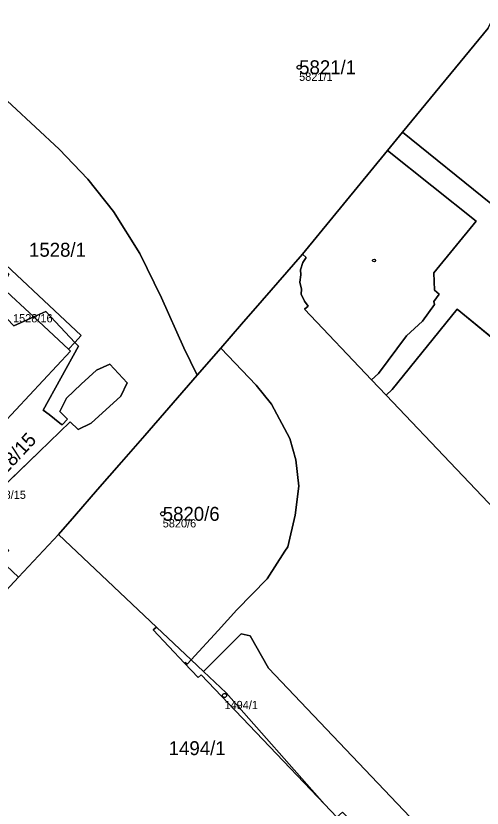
# Model space of a CAD drawing. Extents: x -690132 to -685994, y -975441 to -972444.
# Drawn here: x -688157.2 to -688100.2, y -974157.7 to -974060.9 of the extents above; entities that cross this region are included whole.
import ezdxf

# ---------------------------------------------------------------- set-up
doc = ezdxf.new("R2010")
doc.units = 0
for name, color, linetype in [('Definiční body', 7, 'Continuous'), ('Hranice parcel', 7, 'Continuous'), ('Parcelní čísla', 7, 'Continuous'), ('Polygon budovy', 7, 'Continuous'), ('Polygon parcely', 7, 'Continuous'), ('Vnitřní kresba', 7, 'Continuous'), ('Značky budov', 7, 'Continuous')]:
    doc.layers.add(name, color=color, linetype=linetype)

msp = doc.modelspace()

# ---------------------------------------------------------------- linework, layer by layer
at = {"layer": 'Definiční body'}
for centre in [(-688122.56, -974067.19), (-688139.22, -974121.72), (-688131.68, -974143.9)]:
    msp.add_circle(centre, 0.25, dxfattribs=at)
at = {"layer": 'Hranice parcel'}
for p, q in [((-688132.14, -974101.48), (-688135, -974104.77)), ((-688154.31, -974114.14), (-688162.49, -974122.02)), ((-688151.94, -974124.23), (-688156.83, -974129.46)), ((-688134.23, -974140.96), (-688135.74, -974139.53)), ((-688117.95, -974158.77), (-688119.47, -974157.17))]:
    msp.add_line(p, q, dxfattribs=at)
for points in [[(-688135, -974104.77), (-688136.63, -974101.43), (-688139.35, -974095.35), (-688142.01, -974089.93), (-688145.23, -974084.81), (-688148.36, -974080.84), (-688151.85, -974077.19), (-688163.47, -974066.44), (-688168.48, -974062.2), (-688173.15, -974059.1), (-688178.28, -974056.84), (-688183.31, -974055.78), (-688188.44, -974055.85), (-688193.46, -974057.02), (-688198.47, -974059.42), (-688202.98, -974062.79), (-688205.32, -974064.8), (-688209.23, -974069.43), (-688215.2, -974077.48), (-688216.15, -974078.79)], [(-688099.48, -974062.4), (-688109.93, -974075.12), (-688111.75, -974077.35), (-688122.16, -974090.02)], [(-688149.94, -974100.78), (-688153.49, -974097), (-688154.96, -974097.67), (-688157.4, -974098.78), (-688159.89, -974096.18), (-688158.82, -974094.07), (-688158, -974092.47), (-688161.76, -974088.51), (-688161.64, -974088.29)], [(-688161.64, -974088.29), (-688149.16, -974099.94), (-688149.94, -974100.78)], [(-688122.16, -974090.02), (-688127.06, -974095.65), (-688129.58, -974098.54), (-688132.14, -974101.48)], [(-688122.16, -974090.02), (-688121.69, -974090.41), (-688122.12, -974091.01), (-688122.4, -974091.91), (-688122.34, -974092.53), (-688122.49, -974093.41), (-688122.26, -974094.29), (-688122.31, -974094.9), (-688121.9, -974095.76), (-688121.44, -974096.37), (-688121.9, -974096.74), (-688113.71, -974105.36), (-688111.93, -974107.23), (-688094.76, -974125.28), (-688094.69, -974125.21)], [(-688162.49, -974122.02), (-688164.27, -974120.36), (-688165.34, -974121.51), (-688167.22, -974119.76), (-688150.49, -974101.84), (-688150.73, -974101.62), (-688149.94, -974100.78)], [(-688149.94, -974100.78), (-688149.5, -974101.25), (-688153.8, -974109.04), (-688153.08, -974109.58), (-688151.79, -974110.63), (-688151.5, -974110.85)], [(-688132.14, -974101.48), (-688127.79, -974106), (-688125.94, -974108.32), (-688123.71, -974112.51), (-688122.98, -974115.11), (-688122.61, -974118.32), (-688123.05, -974121.87), (-688123.96, -974125.75), (-688124.3, -974126.28), (-688126.46, -974129.66), (-688130.16, -974133.45), (-688132.46, -974135.96), (-688135.74, -974139.53)], [(-688151.5, -974110.85), (-688150.84, -974110.17), (-688151.77, -974109.24), (-688150.98, -974107.61), (-688149.16, -974105.9), (-688147.31, -974104.17), (-688145.67, -974103.46), (-688143.56, -974105.72), (-688144.35, -974107.35), (-688147.94, -974110.65), (-688149.56, -974111.43), (-688150.51, -974110.48), (-688154.31, -974114.14)], [(-688151.94, -974124.23), (-688150.01, -974122.01), (-688147.17, -974118.75), (-688144.26, -974115.41), (-688141.42, -974112.14), (-688135, -974104.77)], [(-688156.83, -974129.46), (-688166.62, -974139.95), (-688168.22, -974138.46), (-688174.57, -974132.53), (-688166.63, -974124.99), (-688166.02, -974125.43), (-688162.49, -974122.02)], [(-688162.49, -974122.02), (-688158.02, -974126.2), (-688159.09, -974127.34), (-688156.83, -974129.46)], [(-688135.74, -974139.53), (-688139.97, -974135.54), (-688151.94, -974124.23)], [(-688065.37, -974211.47), (-688065.49, -974208.67), (-688066.58, -974203.38), (-688126.3, -974140.56), (-688128.53, -974136.61), (-688129.65, -974136.38), (-688130.92, -974137.65), (-688134.23, -974140.96)], [(-688135.74, -974139.53), (-688136.24, -974140.06), (-688136.46, -974139.85), (-688136.55, -974139.95), (-688134.89, -974141.71), (-688134.53, -974141.37), (-688119.47, -974157.17)], [(-688119.47, -974157.17), (-688131.46, -974143.57), (-688134.23, -974140.96)]]:
    msp.add_lwpolyline(points, dxfattribs=at)
at = {"layer": 'Polygon budovy'}
for points in [[(-688099.14, -974083.82), (-688109.93, -974075.12), (-688111.75, -974077.35), (-688100.94, -974086), (-688106.12, -974092.28), (-688106.03, -974094.42), (-688105.45, -974094.9), (-688106.1, -974095.81), (-688106.03, -974096.14), (-688107.49, -974098.19), (-688109.43, -974100), (-688112.86, -974104.57), (-688113.71, -974105.36), (-688111.93, -974107.23), (-688111.18, -974106.52), (-688103.25, -974096.71), (-688097.07, -974101.8)], [(-688167.22, -974119.76), (-688150.49, -974101.84), (-688150.73, -974101.62), (-688154.96, -974097.67), (-688158.82, -974094.07)], [(-688172.47, -974241.81), (-688134.04, -974250.03), (-688121.4, -974252.74), (-688118.34, -974253.4), (-688110.99, -974254.98), (-688108.02, -974252.16), (-688103.52, -974247.87), (-688075.09, -974220.83), (-688066.61, -974212.76), (-688069.17, -974210.07), (-688080.84, -974197.8), (-688100.42, -974177.23), (-688109.71, -974167.45), (-688112.94, -974164.02), (-688117.95, -974158.77), (-688119.47, -974157.17), (-688134.53, -974141.37), (-688134.89, -974141.71), (-688136.55, -974139.95), (-688140.38, -974135.89), (-688139.97, -974135.54), (-688151.94, -974124.23), (-688156.83, -974129.46), (-688159.09, -974127.34)]]:
    msp.add_lwpolyline(points, dxfattribs=at)
at = {"layer": 'Polygon parcely'}
for points in [[(-688163.47, -974066.44), (-688151.85, -974077.19), (-688148.36, -974080.84), (-688145.23, -974084.81), (-688142.01, -974089.93), (-688139.35, -974095.35), (-688136.63, -974101.43), (-688135, -974104.77), (-688132.14, -974101.48), (-688129.58, -974098.54), (-688127.06, -974095.65), (-688122.16, -974090.02), (-688111.75, -974077.35), (-688109.93, -974075.12), (-688099.48, -974062.4), (-688096.11, -974055.36)], [(-688099.48, -974062.4), (-688109.93, -974075.12), (-688111.75, -974077.35), (-688122.16, -974090.02), (-688121.69, -974090.41), (-688122.12, -974091.01), (-688122.4, -974091.91), (-688122.34, -974092.53), (-688122.49, -974093.41), (-688122.26, -974094.29), (-688122.31, -974094.9), (-688121.9, -974095.76), (-688121.44, -974096.37), (-688121.9, -974096.74), (-688113.71, -974105.36), (-688111.93, -974107.23), (-688094.76, -974125.28)], [(-688159.09, -974127.34), (-688156.83, -974129.46), (-688151.94, -974124.23), (-688150.01, -974122.01), (-688147.17, -974118.75), (-688144.26, -974115.41), (-688141.42, -974112.14), (-688135, -974104.77), (-688136.63, -974101.43), (-688139.35, -974095.35), (-688142.01, -974089.93), (-688145.23, -974084.81), (-688148.36, -974080.84), (-688151.85, -974077.19), (-688163.47, -974066.44)], [(-688161.64, -974088.29), (-688149.16, -974099.94), (-688149.94, -974100.78), (-688149.5, -974101.25), (-688153.8, -974109.04), (-688153.08, -974109.58), (-688151.79, -974110.63), (-688151.5, -974110.85), (-688150.84, -974110.17), (-688151.77, -974109.24), (-688150.98, -974107.61), (-688149.16, -974105.9), (-688147.31, -974104.17), (-688145.67, -974103.46), (-688143.56, -974105.72), (-688144.35, -974107.35), (-688147.94, -974110.65), (-688149.56, -974111.43), (-688150.51, -974110.48), (-688154.31, -974114.14), (-688162.49, -974122.02)], [(-688094.76, -974125.28), (-688111.93, -974107.23), (-688113.71, -974105.36), (-688121.9, -974096.74), (-688121.44, -974096.37), (-688121.9, -974095.76), (-688122.31, -974094.9), (-688122.26, -974094.29), (-688122.49, -974093.41), (-688122.34, -974092.53), (-688122.4, -974091.91), (-688122.12, -974091.01), (-688121.69, -974090.41), (-688122.16, -974090.02), (-688127.06, -974095.65), (-688129.58, -974098.54), (-688132.14, -974101.48), (-688127.79, -974106), (-688125.94, -974108.32), (-688123.71, -974112.51), (-688122.98, -974115.11), (-688122.61, -974118.32), (-688123.05, -974121.87), (-688123.96, -974125.75), (-688124.3, -974126.28), (-688126.46, -974129.66), (-688130.16, -974133.45), (-688132.46, -974135.96), (-688135.74, -974139.53), (-688134.23, -974140.96), (-688130.92, -974137.65), (-688129.65, -974136.38), (-688128.53, -974136.61), (-688126.3, -974140.56), (-688066.58, -974203.38)], [(-688167.22, -974119.76), (-688150.49, -974101.84), (-688150.73, -974101.62), (-688149.94, -974100.78), (-688153.49, -974097), (-688154.96, -974097.67), (-688157.4, -974098.78)], [(-688172.47, -974241.81), (-688134.04, -974250.03), (-688121.4, -974252.74), (-688118.34, -974253.4), (-688110.99, -974254.98), (-688108.02, -974252.16), (-688103.52, -974247.87), (-688075.09, -974220.83), (-688066.61, -974212.76), (-688069.17, -974210.07), (-688080.84, -974197.8), (-688100.42, -974177.23), (-688109.71, -974167.45), (-688112.94, -974164.02), (-688117.95, -974158.77), (-688119.47, -974157.17), (-688134.53, -974141.37), (-688134.89, -974141.71), (-688136.55, -974139.95), (-688136.46, -974139.85), (-688136.24, -974140.06), (-688135.74, -974139.53), (-688139.97, -974135.54), (-688151.94, -974124.23)], [(-688151.94, -974124.23), (-688156.83, -974129.46), (-688166.62, -974139.95)]]:
    msp.add_lwpolyline(points, dxfattribs=at)
for points in [[(-688149.94, -974100.78), (-688149.16, -974099.94), (-688161.64, -974088.29), (-688161.76, -974088.51), (-688158, -974092.47), (-688158.82, -974094.07), (-688159.89, -974096.18), (-688157.4, -974098.78), (-688154.96, -974097.67), (-688153.49, -974097)], [(-688154.31, -974114.14), (-688150.51, -974110.48), (-688149.56, -974111.43), (-688147.94, -974110.65), (-688144.35, -974107.35), (-688143.56, -974105.72), (-688145.67, -974103.46), (-688147.31, -974104.17), (-688149.16, -974105.9), (-688150.98, -974107.61), (-688151.77, -974109.24), (-688150.84, -974110.17), (-688151.5, -974110.85), (-688151.79, -974110.63), (-688153.08, -974109.58), (-688153.8, -974109.04), (-688149.5, -974101.25), (-688149.94, -974100.78), (-688150.73, -974101.62), (-688150.49, -974101.84), (-688167.22, -974119.76), (-688165.34, -974121.51), (-688164.27, -974120.36), (-688162.49, -974122.02)], [(-688135, -974104.77), (-688141.42, -974112.14), (-688144.26, -974115.41), (-688147.17, -974118.75), (-688150.01, -974122.01), (-688151.94, -974124.23), (-688139.97, -974135.54), (-688135.74, -974139.53), (-688132.46, -974135.96), (-688130.16, -974133.45), (-688126.46, -974129.66), (-688124.3, -974126.28), (-688123.96, -974125.75), (-688123.05, -974121.87), (-688122.61, -974118.32), (-688122.98, -974115.11), (-688123.71, -974112.51), (-688125.94, -974108.32), (-688127.79, -974106), (-688132.14, -974101.48)], [(-688156.83, -974129.46), (-688159.09, -974127.34), (-688158.02, -974126.2), (-688162.49, -974122.02), (-688166.02, -974125.43), (-688166.63, -974124.99), (-688174.57, -974132.53), (-688168.22, -974138.46), (-688166.62, -974139.95)], [(-688066.58, -974203.38), (-688126.3, -974140.56), (-688128.53, -974136.61), (-688129.65, -974136.38), (-688130.92, -974137.65), (-688134.23, -974140.96), (-688131.46, -974143.57), (-688119.47, -974157.17), (-688117.95, -974158.77), (-688117.28, -974158.14), (-688108.49, -974167.27), (-688098.28, -974177.89), (-688097.92, -974177.54), (-688065.37, -974211.47), (-688065.49, -974208.67)], [(-688135.74, -974139.53), (-688136.24, -974140.06), (-688136.46, -974139.85), (-688136.55, -974139.95), (-688134.89, -974141.71), (-688134.53, -974141.37), (-688119.47, -974157.17), (-688131.46, -974143.57), (-688134.23, -974140.96)]]:
    msp.add_lwpolyline(points, close=True, dxfattribs=at)
at = {"layer": 'Vnitřní kresba'}
for p, q in [((-688109.93, -974075.12), (-688099.14, -974083.82)), ((-688100.94, -974086), (-688111.75, -974077.35)), ((-688106.12, -974092.28), (-688100.94, -974086)), ((-688106.03, -974094.42), (-688106.12, -974092.28)), ((-688154.96, -974097.67), (-688158.82, -974094.07)), ((-688105.45, -974094.9), (-688106.03, -974094.42)), ((-688106.1, -974095.81), (-688105.45, -974094.9)), ((-688107.49, -974098.19), (-688106.03, -974096.14)), ((-688106.03, -974096.14), (-688106.1, -974095.81)), ((-688103.25, -974096.71), (-688111.18, -974106.52)), ((-688097.07, -974101.8), (-688103.25, -974096.71)), ((-688150.73, -974101.62), (-688154.96, -974097.67)), ((-688109.43, -974100), (-688107.49, -974098.19)), ((-688112.86, -974104.57), (-688109.43, -974100)), ((-688113.71, -974105.36), (-688112.86, -974104.57)), ((-688111.18, -974106.52), (-688111.93, -974107.23))]:
    msp.add_line(p, q, dxfattribs=at)
msp.add_lwpolyline([(-688139.97, -974135.54), (-688140.38, -974135.89), (-688136.55, -974139.95)], dxfattribs=at)
at = {"layer": 'Značky budov'}
msp.add_circle((-688113.417, -974090.789), 0.175, dxfattribs=at)

# ---------------------------------------------------------------- texts
at = {"layer": 'Definiční body'}
for s, p in [('5821/1', (-688122.56, -974068.846)), ('1528/16', (-688157.5, -974098.336)), ('1528/15', (-688160.76, -974119.886)), ('5820/6', (-688139.22, -974123.376)), ('1494/1', (-688131.68, -974145.556))]:
    msp.add_text(s, height=1, dxfattribs=at).set_placement(p)
at = {"layer": 'Parcelní čísla'}
for s, p in [('5821/1', (-688122.56, -974068.04)), ('1528/1', (-688155.547, -974090.32)), ('5820/6', (-688139.22, -974122.57)), ('1494/1', (-688138.487, -974151.18))]:
    msp.add_text(s, height=1.7, dxfattribs=at).set_placement(p)
msp.add_text('1528/15', height=1.7, rotation=47, dxfattribs=at).set_placement((-688160.138, -974118.809))

doc.saveas('drawing.dxf')
